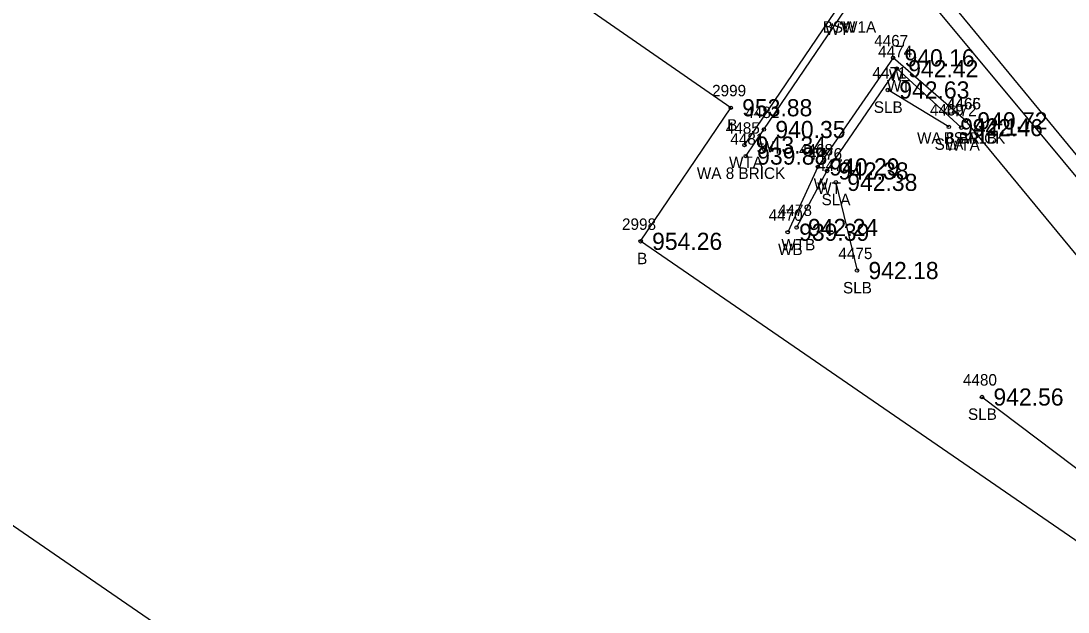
# Model space of a CAD drawing. Extents: x 1575382 to 1578175, y 1099175 to 1101955.
# Drawn here: x 1576412.1 to 1576503.6, y 1099846.2 to 1099897.8 of the extents above; entities that cross this region are included whole.
import ezdxf

# ---------------------------------------------------------------- set-up
doc = ezdxf.new("R2010")
doc.units = 0
for name, color, linetype in [('RD_EX_Bldg', 7, 'Continuous'), ('RD_EX_Bldg_txCode', 7, 'Continuous'), ('RD_EX_BldgApp', 7, 'Continuous'), ('RD_EX_Conc', 7, 'Continuous'), ('RD_EX_Conc_txCode', 7, 'Continuous'), ('RD_EX_Misc', 7, 'Continuous'), ('RD_EX_Misc_txCode', 7, 'Continuous'), ('RD_EX_Road', 7, 'Continuous'), ('RD_EX_TX_Bldg_ELEV', 7, 'Continuous'), ('RD_EX_TX_Conc_ELEV', 7, 'Continuous'), ('RD_EX_TX_Misc_ELEV', 7, 'Continuous'), ('RD_EX_TX_VEG_ELEV', 7, 'Continuous'), ('RD_EX_VEG', 7, 'Continuous'), ('RD_EX_VEG_txCode', 7, 'Continuous'), ('RD_SMD_Locator', 7, 'Continuous')]:
    doc.layers.add(name, color=color, linetype=linetype)

msp = doc.modelspace()

# ---------------------------------------------------------------- linework, layer by layer
at = {"layer": 'RD_EX_Bldg'}
msp.add_lwpolyline([(1576499.677, 1099793.026), (1576528.78, 1099835.603), (1576466.263, 1099878.57), (1576474.142, 1099890.246), (1576442.291, 1099912.313), (1576447.831, 1099920.267), (1576424.777, 1099936.621), (1576381.937, 1099873.947), (1576499.677, 1099793.026)], dxfattribs=at)
at = {"layer": 'RD_EX_BldgApp'}
for points in [[(1576475.456, 1099886.022), (1576477.046, 1099888.343), (1576484.15, 1099898.809), (1576467.329, 1099910.599), (1576469.964, 1099915.117), (1576466.814, 1099917.226), (1576463.95, 1099912.793)], [(1576494.714, 1099889.104), (1576488.344, 1099894.608), (1576481.769, 1099885.074), (1576479.125, 1099879.364)]]:
    msp.add_lwpolyline(points, dxfattribs=at)
at = {"layer": 'RD_EX_Conc'}
for points in [[(1576541.696, 1099839.212), (1576538.6, 1099843.134), (1576526.76, 1099857.365), (1576526.76, 1099857.365), (1576487.521, 1099904.469), (1576466.727, 1099929.404)], [(1576533.76, 1099826.848), (1576535.201, 1099832.095), (1576534.681, 1099838.03), (1576530.962, 1099845.287), (1576523.355, 1099854.413), (1576494.714, 1099889.104)]]:
    msp.add_lwpolyline(points, dxfattribs=at)
at = {"layer": 'RD_EX_Misc'}
for points in [[(1576475.339, 1099886.979), (1576483.259, 1099898.609), (1576466.604, 1099910.009)], [(1576494.305, 1099888.507), (1576488.666, 1099893.663), (1576482.56, 1099884.72), (1576479.902, 1099879.781)]]:
    msp.add_lwpolyline(points, dxfattribs=at)
at = {"layer": 'RD_EX_Road'}
msp.add_lwpolyline([(1576526.76, 1099857.365), (1576527.603, 1099857.996), (1576488.536, 1099905.391), (1576460.88, 1099939.055), (1576418.267, 1099989.971), (1576392.953, 1100020.593), (1576359.549, 1100060.379), (1576328.021, 1100097.723), (1576316.02, 1100112.103), (1576316.509, 1100112.715), (1576297.485, 1100135.597), (1576269.791, 1100169.042), (1576232.758, 1100213.96)], dxfattribs=at)
at = {"layer": 'RD_EX_VEG'}
for p, q in [((1576493.218, 1099888.567), (1576487.885, 1099891.799)), ((1576483.333, 1099883.724), (1576485.19, 1099876.016)), ((1576528.261, 1099840.588), (1576496.121, 1099864.961))]:
    msp.add_line(p, q, dxfattribs=at)
at = {"layer": 'RD_SMD_Locator'}
for centre in [(1576488.344, 1099894.608), (1576488.666, 1099893.663), (1576487.885, 1099891.799), (1576474.142, 1099890.246), (1576494.714, 1099889.104), (1576494.714, 1099889.104), (1576477.046, 1099888.343), (1576493.218, 1099888.567), (1576494.305, 1099888.507), (1576475.339, 1099886.979), (1576475.456, 1099886.022), (1576481.769, 1099885.074), (1576482.56, 1099884.72), (1576483.333, 1099883.724), (1576479.902, 1099879.781), (1576479.125, 1099879.364), (1576466.263, 1099878.57), (1576485.19, 1099876.016), (1576496.121, 1099864.961)]:
    msp.add_circle(centre, 0.15, dxfattribs=at)

# ---------------------------------------------------------------- texts
at = {"layer": 'RD_EX_Bldg_txCode'}
for s, p in [('2999', (1576472.512, 1099891.246)), ('B', (1576473.835, 1099888.246)), ('2998', (1576464.633, 1099879.57)), ('B', (1576465.956, 1099876.57))]:
    msp.add_text(s, height=1, dxfattribs=at).set_placement(p)
at = {"layer": 'RD_EX_Conc_txCode'}
for s, p in [('BSW1A', (1576482.182, 1099896.809)), ('4465', (1576493.06, 1099890.104)), ('BSW1B', (1576492.761, 1099887.104))]:
    msp.add_text(s, height=1, dxfattribs=at).set_placement(p)
at = {"layer": 'RD_EX_Misc_txCode'}
for s, p in [('WT', (1576482.4, 1099896.609)), ('W', (1576483.78, 1099896.809)), ('4467', (1576486.691, 1099895.608)), ('4474', (1576487.036, 1099894.663)), ('W', (1576487.974, 1099892.608)), ('WT', (1576487.807, 1099891.663)), ('4466', (1576493.036, 1099890.104)), ('4482', (1576475.416, 1099889.343)), ('4472', (1576492.675, 1099889.507)), ('4485', (1576473.709, 1099887.979)), ('4481', (1576474.109, 1099887.022)), ('W', (1576476.676, 1099886.343)), ('WA 8 BRICK', (1576490.438, 1099887.104)), ('WTA', (1576492.958, 1099886.507)), ('4468', (1576480.115, 1099886.074)), ('4476', (1576480.906, 1099885.72)), ('WTA', (1576473.992, 1099884.979)), ('WA 8 BRICK', (1576471.18, 1099884.022)), ('W', (1576481.398, 1099883.074)), ('WT', (1576481.702, 1099882.72)), ('4478', (1576478.272, 1099880.781)), ('4470', (1576477.455, 1099880.364)), ('WB', (1576478.282, 1099877.364)), ('WTB', (1576478.571, 1099877.781))]:
    msp.add_text(s, height=1, dxfattribs=at).set_placement(p)
at = {"layer": 'RD_EX_TX_Bldg_ELEV'}
for s, p in [('953.88', (1576475.142, 1099889.496)), ('954.26', (1576467.263, 1099877.82))]:
    msp.add_text(s, height=1.5, dxfattribs=at).set_placement(p)
at = {"layer": 'RD_EX_TX_Conc_ELEV'}
msp.add_text('940.72', height=1.5, dxfattribs=at).set_placement((1576495.714, 1099888.354))
at = {"layer": 'RD_EX_TX_Misc_ELEV'}
for s, p in [('940.16', (1576489.344, 1099893.858)), ('942.42', (1576489.666, 1099892.913)), ('940.35', (1576478.046, 1099887.593)), ('942.46', (1576495.305, 1099887.757)), ('940.72', (1576495.714, 1099888.354)), ('943.34', (1576476.339, 1099886.229)), ('939.88', (1576476.456, 1099885.272)), ('940.29', (1576482.769, 1099884.324)), ('942.38', (1576483.56, 1099883.97)), ('939.39', (1576480.125, 1099878.614)), ('942.24', (1576480.902, 1099879.031))]:
    msp.add_text(s, height=1.5, dxfattribs=at).set_placement(p)
at = {"layer": 'RD_EX_TX_VEG_ELEV'}
for s, p in [('942.63', (1576488.885, 1099891.049)), ('942.14', (1576494.218, 1099887.817)), ('942.38', (1576484.333, 1099882.974)), ('942.18', (1576486.19, 1099875.266)), ('942.56', (1576497.121, 1099864.211))]:
    msp.add_text(s, height=1.5, dxfattribs=at).set_placement(p)
at = {"layer": 'RD_EX_VEG_txCode'}
for s, p in [('4471', (1576486.538, 1099892.799)), ('SLB', (1576486.656, 1099889.799)), ('4469', (1576491.564, 1099889.567)), ('SLA', (1576491.974, 1099886.567)), ('4473', (1576481.703, 1099884.724)), ('SLA', (1576482.089, 1099881.724)), ('4475', (1576483.56, 1099877.016)), ('SLB', (1576483.962, 1099874.016)), ('4480', (1576494.452, 1099865.961)), ('SLB', (1576494.893, 1099862.961))]:
    msp.add_text(s, height=1, dxfattribs=at).set_placement(p)

doc.saveas('drawing.dxf')
